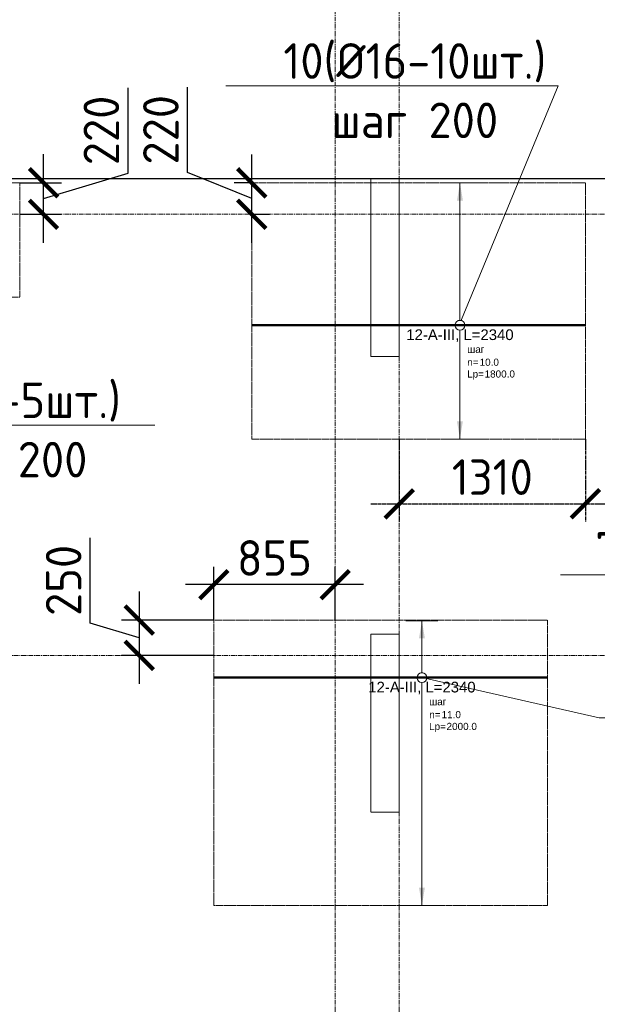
# Model space of a CAD drawing. Header units: millimetres. Extents: x -5898314 to 1055204, y -720802 to 1562611.
# Tile 284 of 362: x 9423 to 13483, y -34155 to -27237. Entities that reach past the tile are written whole.
import ezdxf
from ezdxf import colors
from ezdxf.entities.mleader import LeaderData, LeaderLine
from ezdxf.enums import TextEntityAlignment as Align
from ezdxf.math import Vec2, Vec3

# ---------------------------------------------------------------- set-up
doc = ezdxf.new("R2010")
doc.units = ezdxf.units.MM
doc.set_wipeout_variables(frame=1)
for name, pattern in [('01 Штриховая _4 мм_', [6, 3.5, -2.5]), ('______5', [1100, 800, -100, 100, -100]), ('CENTER2', [28.575, 19.05, -3.175, 3.175, -3.175]), ('DASHED', [7, 5, -2, 0]), ('GOST2.303 4', [7, 5, -2, 0]), ('осевая', [50.8, 31.75, -6.35, 6.35, -6.35])]:
    doc.linetypes.add(name, pattern=pattern)
for name, color, linetype, lineweight in [('907Сл Осевые', 1, 'Continuous', 0), ('АрмСтер', 2, 'Continuous', 50), ('контур распр. стерхней', 2, 'GOST2.303 4', 20), ('Осевая', 10, 'CENTER2', 20), ('Оси', 40, '______5', 18), ('Перекрытие ж_бетон', 1, 'Continuous', 30), ('подоснова', 151, 'Continuous', 5), ('РАЗМЕРЫ', 1, 'Continuous', 9)]:
    doc.layers.add(name, color=color, linetype=linetype, lineweight=lineweight)
doc.layers.add('АрмСтер_атрибуты', color=2, linetype='Continuous', lineweight=0, plot=False)
doc.layers.add('Колонна_ бетон', color=7, linetype='Continuous', lineweight=50, true_color=0xb4b496)
doc.styles.add('GOST-2.304_Type-B', font='GOST_Common.ttf')
doc.styles.get("Standard").update_dxf_attribs({"font": 'arial.ttf'})
doc.styles.add('Аннотативный', font='arial.ttf')
doc.dimstyles.new('СПДС', dxfattribs={"dimscale": 100, "dimtxt": 2.5, "dimasz": 2, "dimexe": 1.25, "dimexo": 0, "dimtad": 1, "dimdec": 0, "dimrnd": 5, "dimtxsty": 'GOST-2.304_Type-B', "dimblk": 'ARCHTICK', "dimcen": 2.5, "dimdle": 2, "dimclrd": 1, "dimclre": 1, "dimclrt": 1, "dimadec": 0, "dimazin": 2, "dimtfac": 0.75, "dimtdec": 0, "dimtmove": 1, "dimatfit": 3, "dimfxl": 1, "dimtfillclr": 256, "dimtolj": 1, "dimarcsym": 1})

# ---------------------------------------------------------------- blocks, each defined once
blk = doc.blocks.new('подложка стн 1-го этажа')
at = {"layer": 'Колонна_ бетон', "color": 252, "linetype": 'DASHED', "lineweight": 0, "ltscale": 0.5, "true_color": 0x939598, "transparency": 33554687}
for p, q in [((16793.8, 23161.8, -200), (16593.8, 23161.8, -200)), ((16593.8, 23161.8, -200), (16593.8, 23161.8, -200)), ((16593.8, 23161.8, -200), (16593.8, 21911.8, -200)), ((16793.8, 23161.8, -200), (16593.8, 23161.8, -200)), ((16593.8, 23161.8, -200), (16593.8, 23161.8, -200)), ((16593.8, 23161.8, -200), (16593.8, 21911.8, -200)), ((16793.8, 23161.8, -200), (16793.8, 23161.8, -200)), ((16793.8, 21911.8, -200), (16793.8, 23161.8, -200)), ((16793.8, 23161.8, -200), (16793.8, 23161.8, -200)), ((16793.8, 21911.8, -200), (16793.8, 23161.8, -200)), ((16593.8, 21911.8, -200), (16793.8, 21911.8, -200)), ((16593.8, 21911.8, -200), (16593.8, 21911.8, -200)), ((16593.8, 21911.8, -200), (16793.8, 21911.8, -200)), ((16593.8, 21911.8, -200), (16593.8, 21911.8, -200)), ((16793.8, 21911.8, -200), (16793.8, 21911.8, -200)), ((16793.8, 21911.8, -200), (16793.8, 21911.8, -200))]:
    blk.add_line(p, q, dxfattribs=at)
at = {"layer": 'Колонна_ бетон', "color": 252, "linetype": 'DASHED', "lineweight": 0, "ltscale": 0.5, "true_color": 0x939598, "transparency": 33554687, "elevation": -560}
blk.add_lwpolyline([(16593.9, 26361.8), (16793.9, 26361.8), (16793.9, 25111.8), (16593.9, 25111.8)], close=True, dxfattribs=at)
blk.add_lwpolyline([(16593.9, 26361.8), (16793.9, 26361.8), (16793.9, 25111.8), (16593.9, 25111.8)], close=True, dxfattribs=at)
blk = doc.blocks.new('оси блок 2')
at = {"layer": 'Оси', "color": 16, "linetype": 'осевая', "lineweight": 0, "transparency": 33554687}
for p, q in [((-77404.7, -323084.4), (-77404.7, -347462.5)), ((-76954.7, -323084.4), (-76954.7, -347468.4)), ((-89822.3, -326301.3), (-37238.5, -326301.3)), ((-89822.3, -329401.3), (-37238.5, -329401.3))]:
    blk.add_line(p, q, dxfattribs=at)
blk = doc.blocks.new('_None')
blk = doc.blocks.new('*U1293')
at = {"layer": 'РАЗМЕРЫ'}
for p, q in [((112.5, 400), (-112.5, 400)), ((112.5, -1600), (-112.5, -1600))]:
    blk.add_line(p, q, dxfattribs=at)
at = {"layer": 'РАЗМЕРЫ', "ltscale": 15}
blk.add_line((0, -1600), (0, 400), dxfattribs=at)
at = {"layer": 'РАЗМЕРЫ'}
for points in [[(0, 400), (20.9, 274.8), (-20.9, 274.8)], [(0, -1600), (20.9, -1474.8), (-20.9, -1474.8)]]:
    blk.add_solid(points, dxfattribs=at)
at = {"layer": 'АрмСтер_атрибуты', "color": 215, "ltscale": 15, "style": 'Аннотативный'}
for s, p in [('шаг', (51.4, -194.2)), ('n=', (51.4, -285.1)), ('Lр=', (50.2, -367.8))]:
    blk.add_text(s, height=50, dxfattribs=at).set_placement(p)
at = {"layer": 'АрмСтер_атрибуты', "style": 'Аннотативный', "flags": 8}
blk.add_attdef('ПОЗ', (110, 29.6), '', height=75, dxfattribs=at)
at = {"layer": 'АрмСтер_атрибуты', "flags": 9}
for tag, p in [('МАССА', (-1033.5, -210.5)), ('ОБОЗНАЧЕНИЕ', (-1033.5, -324.4))]:
    blk.add_attdef(tag, p, '', height=75, dxfattribs=at)
at = {"layer": 'АрмСтер_атрибуты', "color": 215, "style": 'Аннотативный'}
for tag, p, flags in [('ШАГ', (190.9, -194.2), 10), ('КОЛ', (138, -285.1), 8), ('ШИРИНА', (172.9, -367.8), 8)]:
    blk.add_attdef(tag, p, '', height=50, dxfattribs=dict(at, flags=flags))
at = {"linetype": 'Continuous', "lineweight": 0}
blk.add_wipeout([(35, 0), (28.3, 20.6), (10.8, 33.3), (-10.8, 33.3), (-28.3, 20.6), (-35, 0), (-28.3, -20.6), (-10.8, -33.3), (10.8, -33.3), (28.3, -20.6)], dxfattribs=at)
at = {"color": 0, "linetype": 'ByBlock', "lineweight": -2, "ltscale": 100}
blk.add_line((-1462.5, 0), (877.5, 0), dxfattribs=at)
at = {"layer": 'РАЗМЕРЫ'}
blk.add_circle((0, 0), 35, dxfattribs=at)
at = {"layer": 'АрмСтер_атрибуты', "style": 'Аннотативный', "flags": 8}
blk.add_attdef('НАИМЕНОВАНИЕ', text='', height=75, dxfattribs=at).set_placement((0, -29.3), align=Align.TOP_CENTER)
blk = doc.blocks.new('*U1291')
at = {"layer": 'РАЗМЕРЫ'}
for p, q in [((112.5, 1000), (-112.5, 1000)), ((112.5, -800), (-112.5, -800))]:
    blk.add_line(p, q, dxfattribs=at)
at = {"layer": 'РАЗМЕРЫ', "ltscale": 15}
blk.add_line((0, -800), (0, 1000), dxfattribs=at)
at = {"layer": 'РАЗМЕРЫ'}
for points in [[(0, 1000), (20.9, 874.8), (-20.9, 874.8)], [(0, -800), (20.9, -674.8), (-20.9, -674.8)]]:
    blk.add_solid(points, dxfattribs=at)
at = {"layer": 'АрмСтер_атрибуты', "color": 215, "ltscale": 15, "style": 'Аннотативный'}
for s, p in [('шаг', (51.4, -194.2)), ('n=', (51.4, -285.1)), ('Lр=', (50.2, -367.8))]:
    blk.add_text(s, height=50, dxfattribs=at).set_placement(p)
at = {"layer": 'АрмСтер_атрибуты', "style": 'Аннотативный', "flags": 8}
blk.add_attdef('ПОЗ', (110, 29.6), '', height=75, dxfattribs=at)
at = {"layer": 'АрмСтер_атрибуты', "flags": 9}
for tag, p in [('МАССА', (-1033.5, -210.5)), ('ОБОЗНАЧЕНИЕ', (-1033.5, -324.4))]:
    blk.add_attdef(tag, p, '', height=75, dxfattribs=at)
at = {"layer": 'АрмСтер_атрибуты', "color": 215, "style": 'Аннотативный'}
for tag, p, flags in [('ШАГ', (190.9, -194.2), 10), ('КОЛ', (138, -285.1), 8), ('ШИРИНА', (172.9, -367.8), 8)]:
    blk.add_attdef(tag, p, '', height=50, dxfattribs=dict(at, flags=flags))
at = {"linetype": 'Continuous', "lineweight": 0}
blk.add_wipeout([(35, 0), (28.3, 20.6), (10.8, 33.3), (-10.8, 33.3), (-28.3, 20.6), (-35, 0), (-28.3, -20.6), (-10.8, -33.3), (10.8, -33.3), (28.3, -20.6)], dxfattribs=at)
at = {"color": 0, "linetype": 'ByBlock', "lineweight": -2, "ltscale": 100}
blk.add_line((-1462.5, 0), (877.5, 0), dxfattribs=at)
at = {"layer": 'РАЗМЕРЫ'}
blk.add_circle((0, 0), 35, dxfattribs=at)
at = {"layer": 'АрмСтер_атрибуты', "style": 'Аннотативный', "flags": 8}
blk.add_attdef('НАИМЕНОВАНИЕ', text='', height=75, dxfattribs=at).set_placement((0, -29.3), align=Align.TOP_CENTER)
blk = doc.blocks.new('_ArchTick')
at = {"color": 0, "linetype": 'ByBlock', "const_width": 0.15}
blk.add_lwpolyline([(-0.5, -0.5), (0.5, 0.5)], dxfattribs=at)
blk = doc.blocks.new('*D1386')
at = {"layer": '907Сл Осевые', "color": 1, "lineweight": -2, "transparency": 16777216}
for p, q in [((10184.8, -28315.4), (10184.8, -27715.4)), ((9591.1, -28804.3), (9591.1, -28182.8)), ((9591.1, -28493.5), (10184.8, -28315.4)), ((9423.3, -28382.8), (9716.1, -28382.8)), ((9423.3, -28604.3), (9716.1, -28604.3))]:
    blk.add_line(p, q, dxfattribs=at)
at = {"layer": 'DEFPOINTS', "color": 0, "lineweight": 0, "transparency": 16777216}
for p in [(9423.3, -28382.8), (9591.1, -28382.8), (9423.3, -28604.3, 200)]:
    blk.add_point(p, dxfattribs=at)
at = {"layer": '907Сл Осевые', "color": 1, "lineweight": -2, "transparency": 16777216, "xscale": 200, "yscale": 200, "zscale": 200}
for p, rotation in [((9591.1, -28382.8), 90), ((9591.1, -28604.3), 270)]:
    blk.add_blockref('_ArchTick', p, dxfattribs=dict(at, rotation=rotation))
at = {"layer": '907Сл Осевые', "color": 1, "lineweight": 0, "transparency": 16777216, "insert": (9997.3, -28015.4), "char_height": 250, "attachment_point": 5, "rotation": 90, "style": 'GOST-2.304_Type-B'}
blk.add_mtext('\\A1;220', dxfattribs=at)
blk = doc.blocks.new('*D1356')
at = {"layer": '907Сл Осевые', "color": 1, "lineweight": -2, "transparency": 16777216}
for p, q in [((9919.6, -31476.5), (9919.6, -30876.5)), ((10263.4, -31255), (10263.4, -31904.3)), ((10787.5, -31455), (10138.4, -31455)), ((10263.4, -31579.6), (9919.6, -31476.5)), ((10787.5, -31704.3), (10138.4, -31704.3))]:
    blk.add_line(p, q, dxfattribs=at)
at = {"layer": 'DEFPOINTS', "color": 0, "lineweight": 0, "transparency": 16777216}
for p in [(10787.5, -31455), (10263.4, -31704.3), (10787.5, -31704.3, 200)]:
    blk.add_point(p, dxfattribs=at)
at = {"layer": '907Сл Осевые', "color": 1, "lineweight": -2, "transparency": 16777216, "xscale": 200, "yscale": 200, "zscale": 200}
for p, rotation in [((10263.4, -31455), 90), ((10263.4, -31704.3), 270)]:
    blk.add_blockref('_ArchTick', p, dxfattribs=dict(at, rotation=rotation))
at = {"layer": '907Сл Осевые', "color": 1, "lineweight": 0, "transparency": 16777216, "insert": (9732.1, -31176.5), "char_height": 250, "attachment_point": 5, "rotation": 90, "style": 'GOST-2.304_Type-B'}
blk.add_mtext('\\A1;250', dxfattribs=at)
blk = doc.blocks.new('*D1326')
at = {"layer": '907Сл Осевые', "color": 1, "lineweight": -2, "transparency": 16777216}
for p, q in [((10787.5, -31452.6), (10787.5, -31081.6)), ((11640.4, -31452.6), (11640.4, -31081.6)), ((11840.4, -31206.6), (10587.5, -31206.6))]:
    blk.add_line(p, q, dxfattribs=at)
at = {"layer": 'DEFPOINTS', "color": 0, "lineweight": 0, "transparency": 16777216}
for p in [(10787.5, -31206.6), (10787.5, -31452.6), (11640.4, -31452.6, 200)]:
    blk.add_point(p, dxfattribs=at)
at = {"layer": '907Сл Осевые', "color": 1, "lineweight": -2, "transparency": 16777216, "xscale": 200, "yscale": 200, "zscale": 200, "rotation": 180}
blk.add_blockref('_ArchTick', (10787.5, -31206.6), dxfattribs=at)
at = {"layer": '907Сл Осевые', "color": 1, "lineweight": -2, "transparency": 16777216, "xscale": 200, "yscale": 200, "zscale": 200}
blk.add_blockref('_ArchTick', (11640.4, -31206.6), dxfattribs=at)
at = {"layer": '907Сл Осевые', "color": 1, "lineweight": 0, "transparency": 16777216, "insert": (11214, -31019.1), "char_height": 250, "attachment_point": 5, "style": 'GOST-2.304_Type-B'}
blk.add_mtext('\\A1;855', dxfattribs=at)
blk = doc.blocks.new('*D1357')
at = {"layer": '907Сл Осевые', "color": 1, "lineweight": -2, "transparency": 16777216}
for p, q in [((10602.9, -28310.9), (10602.9, -27710.9)), ((11054.8, -28804.3), (11054.8, -28183.7)), ((11054.8, -28494), (10602.9, -28310.9)), ((11054.8, -28383.7), (10929.8, -28383.7)), ((11054.8, -28604.3), (11179.8, -28604.3))]:
    blk.add_line(p, q, dxfattribs=at)
at = {"layer": 'DEFPOINTS', "color": 0, "lineweight": 0, "transparency": 16777216}
for p in [(11054.8, -28383.7), (11054.8, -28383.7), (11054.8, -28604.3, 200)]:
    blk.add_point(p, dxfattribs=at)
at = {"layer": '907Сл Осевые', "color": 1, "lineweight": -2, "transparency": 16777216, "xscale": 200, "yscale": 200, "zscale": 200}
for p, rotation in [((11054.8, -28383.7), 90), ((11054.8, -28604.3), 270)]:
    blk.add_blockref('_ArchTick', p, dxfattribs=dict(at, rotation=rotation))
at = {"layer": '907Сл Осевые', "color": 1, "lineweight": 0, "transparency": 16777216, "insert": (10415.4, -28010.9), "char_height": 250, "attachment_point": 5, "rotation": 90, "style": 'GOST-2.304_Type-B'}
blk.add_mtext('\\A1;220', dxfattribs=at)
blk = doc.blocks.new('*D1432')
at = {"layer": 'DEFPOINTS', "color": 0, "lineweight": 0, "transparency": 16777216}
for p in [(12090.7, -30183.7), (13399.3, -30183.7), (13399.3, -30638.6)]:
    blk.add_point(p, dxfattribs=at)
at = {"layer": 'Осевая', "color": 1, "lineweight": -2, "transparency": 16777216}
for p, q in [((12090.7, -30183.7), (12090.7, -30763.6)), ((13399.3, -30183.7), (13399.3, -30763.6)), ((11890.7, -30638.6), (13599.3, -30638.6))]:
    blk.add_line(p, q, dxfattribs=at)
at = {"layer": 'Осевая', "color": 1, "lineweight": -2, "transparency": 16777216, "xscale": 200, "yscale": 200, "zscale": 200, "rotation": 180}
blk.add_blockref('_ArchTick', (12090.7, -30638.6), dxfattribs=at)
at = {"layer": 'Осевая', "color": 1, "lineweight": -2, "transparency": 16777216, "xscale": 200, "yscale": 200, "zscale": 200}
blk.add_blockref('_ArchTick', (13399.3, -30638.6), dxfattribs=at)
at = {"layer": 'Осевая', "color": 1, "lineweight": 0, "transparency": 16777216, "insert": (12745, -30451.1), "char_height": 250, "attachment_point": 5, "style": 'GOST-2.304_Type-B'}
blk.add_mtext('\\A1;1310', dxfattribs=at)

msp = doc.modelspace()

# ---------------------------------------------------------------- linework, layer by layer
at = {"layer": 'контур распр. стерхней', "linetype": '01 Штриховая _4 мм_'}
for points in [[(9423.3, -29187.41), (6498.29, -29187.41), (6498.3, -28382.83), (9423.3, -28382.83)], [(13399.33, -30183.69), (11054.78, -30183.69), (11054.78, -28383.69), (13399.34, -28383.69)], [(13132.09, -33460.48), (10787.53, -33460.48), (10787.54, -31455.03), (13132.09, -31455.03)]]:
    msp.add_lwpolyline(points, close=True, dxfattribs=at)
at = {"layer": 'Перекрытие ж_бетон'}
msp.add_lwpolyline([(13750.67, -28354.44), (13750.67, -28354.44), (3090.67, -28354.44), (3090.67, -45254.44)], dxfattribs=at)

# ---------------------------------------------------------------- block references
msp.add_blockref('подложка стн 1-го этажа', (-4703.26, -54716.23, 560), dxfattribs=at)
at = {"layer": 'подоснова', "color": 6, "ltscale": 0.3}
msp.add_blockref('оси блок 2', (89045.38, 297696.88), dxfattribs=at)

# ---------------------------------------------------------------- dimensions: what is measured, and where the dimension line sits
at = {"layer": '907Сл Осевые', "lineweight": 0}
dim = msp.add_linear_dim(base=(9591.06, -28382.83), p1=(9423.3, -28604.26, 200), p2=(9423.3, -28382.83), angle=90, dimstyle='СПДС', override={"dimtxt": 2.5}, dxfattribs=at)
dim.commit()
dim.dimension.update_dxf_attribs({"geometry": '*D1386', "text_midpoint": (9997.31, -28252.92)})

# ---------------------------------------------------------------- leaders
at = {"layer": 'подоснова', "color": 5, "lineweight": 0, "ltscale": 0.3}
ml = msp.add_multileader_mtext('Standard', dxfattribs=at)
ml.set_content('10(%%C16-10шт.)\\Pшаг 200', color=5, style='GOST-2.304_Type-B')
ml.set_leader_properties(color=256, linetype='ByLayer', lineweight=15)
ml.set_arrow_properties(name='NONE')
ml.build(insert=Vec2(0, 0))
ml.multileader.update_dxf_attribs({"text_left_attachment_type": 6, "text_right_attachment_type": 6, "dogleg_length": 0.1, "arrow_head_size": 18})
ctx = ml.context
ctx.base_point, ctx.char_height, ctx.arrow_head_size, ctx.landing_gap_size, ctx.plane_origin = Vec3(11192.64, -27702.51), 250, 18, 20, Vec3(2400.34, -22970.96)
ctx.left_attachment, ctx.right_attachment, ctx.text_align_type = 6, 6, 1
notes = []
notes.append((ctx, [(1, (1, 1, 0), (13207.74, -27702.51), (-1, 0), 0.1, [(0, [(12517.28, -29372.1)], 0, [])])]))
ctx.mtext.insert, ctx.mtext.alignment, ctx.mtext.flow_direction = Vec3(12200.14, -27402.51), 2, 5
at = {"layer": 'подоснова', "color": 6, "lineweight": 0, "ltscale": 0.3}
ml = msp.add_multileader_mtext('Standard', dxfattribs=at)
ml.set_content('8(%%C14-5шт.)\\Pшаг 200', color=6, style='GOST-2.304_Type-B')
ml.set_leader_properties(color=256, linetype='ByLayer', lineweight=15)
ml.set_arrow_properties(name='NONE')
ml.build(insert=Vec2(0, 0))
ml.multileader.update_dxf_attribs({"text_left_attachment_type": 6, "text_right_attachment_type": 6, "dogleg_length": 0.1, "arrow_head_size": 18})
ctx = ml.context
ctx.base_point, ctx.char_height, ctx.arrow_head_size, ctx.landing_gap_size, ctx.plane_origin = Vec3(8418.26, -30086.35, 43150), 250, 18, 20, Vec3(-1650.93, -25008.97, 43150)
ctx.left_attachment, ctx.right_attachment, ctx.text_align_type = 6, 6, 1
notes.append((ctx, [(0, (1, 1, 0), (8418.16, -30086.35, 43150), (1, 0), 0.1, [(0, [(7968.7, -28578.15, 43150)], 0, [])])]))
ctx.mtext.insert, ctx.mtext.alignment, ctx.mtext.flow_direction = Vec3(9313.26, -29786.35, 43150), 2, 5
ml = msp.add_multileader_mtext('Standard', dxfattribs=at)
ml.set_content('7(%%C14-11шт.)\\Pшаг 200', color=6, style='GOST-2.304_Type-B')
ml.set_leader_properties(color=256, linetype='ByLayer', lineweight=15)
ml.set_arrow_properties(name='NONE')
ml.build(insert=Vec2(0, 0))
ml.multileader.update_dxf_attribs({"text_left_attachment_type": 6, "text_right_attachment_type": 6, "dogleg_length": 0.1, "arrow_head_size": 18})
ctx = ml.context
ctx.base_point, ctx.char_height, ctx.arrow_head_size, ctx.landing_gap_size, ctx.plane_origin = Vec3(13496.61, -32142.98, 43150), 250, 18, 20, Vec3(2864.09, -29010.47, 43150)
ctx.left_attachment, ctx.right_attachment, ctx.text_align_type = 6, 6, 1
notes.append((ctx, [(0, (1, 1, 0), (13496.51, -32142.98, 43150), (1, 0), 0.1, [(0, [(12250.04, -31859.64, 43150)], 0, [])])]))
ctx.mtext.insert, ctx.mtext.alignment, ctx.mtext.flow_direction = Vec3(14428.54, -31842.98, 43150), 2, 5
for ctx, leaders in notes:
    for number, flags, end, landing, length, lines in leaders:
        leader = LeaderData()
        leader.index, (leader.has_last_leader_line, leader.has_dogleg_vector, leader.attachment_direction) = number, flags
        leader.last_leader_point, leader.dogleg_vector, leader.dogleg_length = Vec3(end), Vec3(landing), length
        for number, points, colour, breaks in lines:
            line = LeaderLine()
            line.index, line.vertices, line.color, line.breaks = number, Vec3.list(points), colors.encode_raw_color(colour), breaks
            leader.lines.append(line)
        ctx.leaders.append(leader)

# ---------------------------------------------------------------- next in the draw order: block references
at = {"layer": 'АрмСтер', "ltscale": 15}
ref = msp.add_blockref('*U1291', (12517.28, -29383.69), dxfattribs=at)
ref.add_attrib('НАИМЕНОВАНИЕ', '12-A-III, L=2340', dxfattribs={"layer": 'АрмСтер_атрибуты', "height": 75, "style": 'Аннотативный', "flags": 8}).set_placement((12517.28, -29413.03), align=Align.TOP_CENTER)
ref.add_attrib('КОЛ', '10.0', (12655.33, -29668.82), dxfattribs={"layer": 'АрмСтер_атрибуты', "color": 215, "height": 50, "style": 'Аннотативный', "flags": 8})
ref.add_attrib('ШИРИНА', '1800.0', (12690.17, -29751.49), dxfattribs={"layer": 'АрмСтер_атрибуты', "color": 215, "height": 50, "style": 'Аннотативный', "flags": 8})
ref = msp.add_blockref('*U1293', (12250.04, -31859.64), dxfattribs=at)
ref.add_attrib('НАИМЕНОВАНИЕ', '12-A-III, L=2340', dxfattribs={"layer": 'АрмСтер_атрибуты', "height": 75, "style": 'Аннотативный', "flags": 8}).set_placement((12250.04, -31888.98), align=Align.TOP_CENTER)
ref.add_attrib('КОЛ', '11.0', (12388.09, -32144.77), dxfattribs={"layer": 'АрмСтер_атрибуты', "color": 215, "height": 50, "style": 'Аннотативный', "flags": 8})
ref.add_attrib('ШИРИНА', '2000.0', (12422.92, -32227.44), dxfattribs={"layer": 'АрмСтер_атрибуты', "color": 215, "height": 50, "style": 'Аннотативный', "flags": 8})

# ---------------------------------------------------------------- next in the draw order: dimensions: what is measured, and where the dimension line sits
at = {"layer": '907Сл Осевые', "lineweight": 0}
dim = msp.add_linear_dim(base=(11054.78, -28383.69), p1=(11054.78, -28604.26, 200), p2=(11054.78, -28383.69), angle=90, dimstyle='СПДС', override={"dimtxt": 2.5}, dxfattribs=at)
dim.commit()
dim.dimension.update_dxf_attribs({"geometry": '*D1357', "text_midpoint": (10602.85, -28248.35), "dimtype": 160})
dim = msp.add_linear_dim(base=(10263.36, -31704.26), p1=(10787.54, -31455.03), p2=(10787.54, -31704.26, 200), angle=90, dimstyle='СПДС', override={"dimtxt": 2.5}, dxfattribs=at)
dim.commit()
dim.dimension.update_dxf_attribs({"geometry": '*D1356', "text_midpoint": (9732.11, -31414.02)})
dim = msp.add_linear_dim(base=(10787.54, -31206.63), p1=(11640.4, -31452.63, 200), p2=(10787.54, -31452.63), dimstyle='СПДС', override={"dimtxt": 2.5}, dxfattribs=at)
dim.commit()
dim.dimension.update_dxf_attribs({"geometry": '*D1326', "text_midpoint": (11213.97, -31019.13)})
at = {"layer": 'Осевая', "color": 4, "lineweight": 0}
dim = msp.add_linear_dim(base=(13399.33, -30638.64), p1=(12090.67, -30183.69), p2=(13399.33, -30183.7), dimstyle='СПДС', override={"dimtxt": 2.5}, dxfattribs=at)
dim.commit()
dim.dimension.update_dxf_attribs({"geometry": '*D1432', "text_midpoint": (12745, -30451.14)})

# ---------------------------------------------------------------- next in the draw order: leaders
at = {"layer": 'подоснова', "color": 6, "lineweight": 0, "ltscale": 0.3}
ml = msp.add_multileader_mtext('Standard', dxfattribs=at)
ml.set_content('7(%%C14-5шт.)\\Pшаг 200', color=6, style='GOST-2.304_Type-B')
ml.set_leader_properties(color=256, linetype='ByLayer', lineweight=15)
ml.set_arrow_properties(name='NONE')
ml.build(insert=Vec2(0, 0))
ml.multileader.update_dxf_attribs({"text_left_attachment_type": 6, "text_right_attachment_type": 6, "dogleg_length": 0.1, "arrow_head_size": 18})
ctx = ml.context
ctx.base_point, ctx.char_height, ctx.arrow_head_size, ctx.landing_gap_size, ctx.plane_origin = Vec3(13388.7, -31137.01, 43150), 250, 18, 20, Vec3(4345.26, -24392.3, 43150)
ctx.left_attachment, ctx.right_attachment, ctx.text_align_type = 6, 6, 1
notes = []
notes.append((ctx, [(1, (1, 1, 0), (15177.66, -31137.01, 43150), (-1, 0), 0.1, [(0, [(16707.85, -28792.5, 43150)], 0, [])])]))
ctx.mtext.insert, ctx.mtext.alignment, ctx.mtext.flow_direction = Vec3(14283.13, -30837.01, 43150), 2, 5
for ctx, leaders in notes:
    for number, flags, end, landing, length, lines in leaders:
        leader = LeaderData()
        leader.index, (leader.has_last_leader_line, leader.has_dogleg_vector, leader.attachment_direction) = number, flags
        leader.last_leader_point, leader.dogleg_vector, leader.dogleg_length = Vec3(end), Vec3(landing), length
        for number, points, colour, breaks in lines:
            line = LeaderLine()
            line.index, line.vertices, line.color, line.breaks = number, Vec3.list(points), colors.encode_raw_color(colour), breaks
            leader.lines.append(line)
        ctx.leaders.append(leader)

doc.saveas('drawing.dxf')
